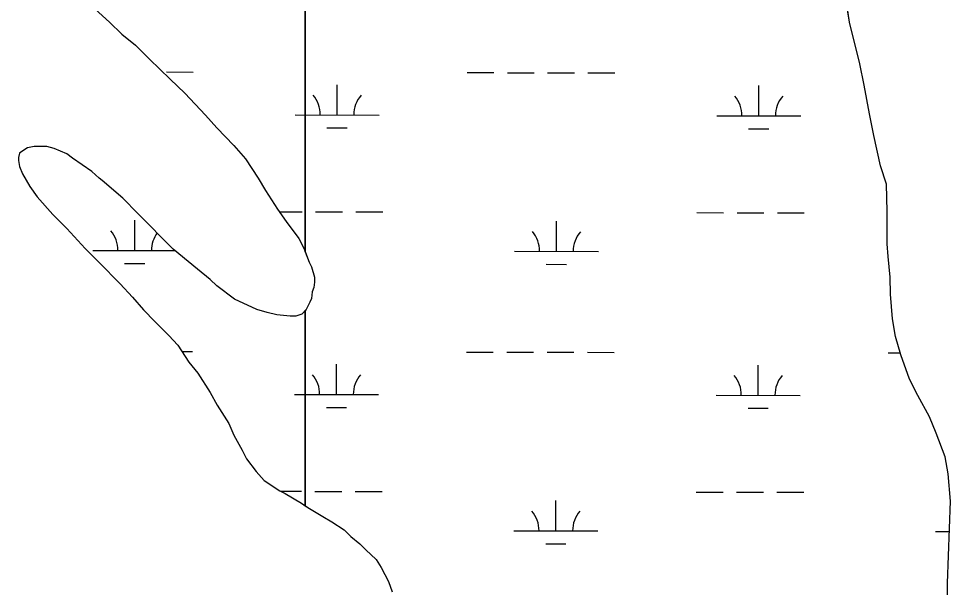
# Model space of a CAD drawing. Extents: x 3187622 to 3225504, y 800805 to 826213.
# Drawn here: x 3210974 to 3212083, y 820621 to 821298 of the extents above; entities that cross this region are included whole.
import ezdxf

# ---------------------------------------------------------------- set-up
doc = ezdxf.new("R2010")
doc.units = 0
doc.layers.add('V-SITE-VEGE', color=7, linetype='Continuous')
doc.layers.add('V-WETL-SWMP', color=7, linetype='Continuous')

msp = doc.modelspace()

# ---------------------------------------------------------------- linework, layer by layer
at = {"layer": 'V-SITE-VEGE'}
for p, q in [((3211314.8, 824394.4), (3211314.8, 821020.6)), ((3211314.8, 821020.6), (3211314.8, 824394.4)), ((3211962.6, 821294), (3211957.3, 821329.2)), ((3211060.6, 821313.4), (3211081.8, 821294.1)), ((3211081.8, 821294.1), (3211096.7, 821280)), ((3211974.9, 821244.7), (3211962.6, 821294)), ((3211096.7, 821280), (3211112.6, 821266.9)), ((3211112.6, 821266.9), (3211129.3, 821250.2)), ((3211129.3, 821250.2), (3211154, 821226.4)), ((3211980.2, 821219.2), (3211974.9, 821244.7)), ((3211154, 821226.4), (3211171.6, 821209.7)), ((3211986.4, 821184.9), (3211980.2, 821219.2)), ((3211171.6, 821209.7), (3211196.3, 821183.3)), ((3211196.3, 821183.3), (3211209.5, 821168.4)), ((3211991.7, 821159.4), (3211986.4, 821184.9)), ((3211209.5, 821168.4), (3211229.7, 821147.3)), ((3211999.7, 821123.3), (3211991.7, 821159.4)), ((3211229.7, 821147.3), (3211243.8, 821131.5)), ((3211243.8, 821131.5), (3211258.8, 821108.6)), ((3212006.7, 821101.3), (3211999.7, 821123.3)), ((3211258.8, 821108.6), (3211267.6, 821093.6)), ((3212007.7, 821068.8), (3212006.7, 821101.3)), ((3211267.6, 821093.6), (3211281.7, 821071.7)), ((3211281.7, 821071.7), (3211292.3, 821056.7)), ((3212007.7, 821030.1), (3212007.7, 821068.8)), ((3211292.3, 821056.7), (3211307.3, 821036.5)), ((3211307.3, 821036.5), (3211313.4, 821024.2)), ((3212008.6, 821015.1), (3212007.7, 821030.1)), ((3211313.4, 821024.2), (3211314.8, 821020.6)), ((3211314.8, 821020.6), (3211319.6, 821008.3)), ((3211319.6, 821008.3), (3211322.2, 821003.1)), ((3212011.2, 820990.5), (3212008.6, 821015.1)), ((3211322.2, 821003.1), (3211325.8, 820990.7)), ((3211325.8, 820984.6), (3211324.9, 820978.4)), ((3211325.8, 820990.7), (3211325.8, 820984.6)), ((3212011.3, 820970.2), (3212011.2, 820990.5)), ((3211323.2, 820973.1), (3211322.3, 820965.2)), ((3211324.9, 820978.4), (3211323.2, 820973.1)), ((3211322.3, 820965.2), (3211320.5, 820960.8)), ((3212013.9, 820941.2), (3212011.3, 820970.2)), ((3211316.1, 820952), (3211314.8, 820950.7)), ((3211314.8, 820950.7), (3211314.8, 820718.5)), ((3211320.5, 820960.8), (3211316.1, 820952)), ((3212017.5, 820920.1), (3212013.9, 820941.2)), ((3212023.6, 820898.1), (3212017.5, 820920.1)), ((3212034.2, 820869.1), (3212023.6, 820898.1)), ((3212043.9, 820849.7), (3212034.2, 820869.1)), ((3212058, 820824.2), (3212043.9, 820849.7)), ((3212066, 820804.8), (3212058, 820824.2)), ((3212076.5, 820776.7), (3212066, 820804.8)), ((3212080.1, 820756.5), (3212076.5, 820776.7)), ((3212082.8, 820723.9), (3212080.1, 820756.5)), ((3211314.8, 820718.5), (3211319.9, 820715.3)), ((3212079.3, 820626.2), (3212082.8, 820723.9)), ((3211319.9, 820715.3), (3211335.7, 820705.7)), ((3211335.7, 820705.7), (3211346.3, 820699.5)), ((3211346.3, 820699.5), (3211361.2, 820689.8)), ((3211361.2, 820689.8), (3211369.2, 820681.9)), ((3211369.2, 820681.9), (3211379.7, 820673.1)), ((3211379.7, 820673.1), (3211386.8, 820666.1)), ((3211386.8, 820666.1), (3211399.1, 820654.7)), ((3211399.1, 820654.7), (3211405.3, 820645)), ((3211405.3, 820645), (3211414.1, 820628.3)), ((3211414.1, 820628.3), (3211418.5, 820616)), ((3212079.3, 820598.9), (3212079.3, 820626.2))]:
    msp.add_line(p, q, dxfattribs=at)
msp.add_lwpolyline([(3211314.8, 820950.7), (3211310.9, 820946.7), (3211303.8, 820944.1), (3211296.8, 820944.1), (3211280.9, 820945.8), (3211269.5, 820948.5), (3211257.2, 820952), (3211230.8, 820964.3), (3211209.6, 820980.1), (3211201.7, 820988), (3211186.7, 821000.3), (3211175.3, 821009.1), (3211157.7, 821024), (3211115.4, 821066.2), (3211097.8, 821084.7), (3211073.1, 821105.8), (3211069.6, 821108.4), (3211060.8, 821116.3), (3211037.9, 821132.2), (3211030.9, 821137.4), (3211015.9, 821143.6), (3211007.1, 821146.2), (3210992.1, 821146.2), (3210984.2, 821144.4), (3210979.8, 821141.8), (3210974.6, 821138.3), (3210973.7, 821133), (3210973.7, 821129.5), (3210974.6, 821122.4), (3210978.1, 821113.6), (3210986.9, 821098.7), (3210995.7, 821086.4), (3211014.2, 821065.3), (3211030.9, 821048.6), (3211053, 821024.8), (3211069.7, 821008.1), (3211094.4, 820982.6), (3211109.3, 820966.8), (3211122.5, 820951.8), (3211135.8, 820937.8), (3211152.5, 820921.1), (3211163.1, 820909.6), (3211176.3, 820889.4), (3211186.8, 820876.2), (3211201.8, 820853.4), (3211209.8, 820838.4), (3211223.9, 820816.4), (3211230, 820802.4), (3211239.7, 820784.8), (3211245, 820774.2), (3211256.5, 820759.3), (3211266.1, 820748.7), (3211284.6, 820736.4), (3211290.8, 820732.9), (3211310.2, 820721.5), (3211314.8, 820718.5)], close=True, dxfattribs=at)
at = {"layer": 'V-WETL-SWMP'}
for p, q in [((3211149.5, 821234.9), (3211181.5, 821234.8)), ((3211507.4, 821234.1), (3211539.4, 821234.1)), ((3211555.4, 821234), (3211587.4, 821234)), ((3211603.4, 821233.9), (3211635.4, 821233.9)), ((3211651.4, 821233.8), (3211683.4, 821233.8)), ((3211352.7, 821183.7), (3211352.7, 821219.7)), ((3211854.6, 821182.7), (3211854.7, 821218.7)), ((3211302.7, 821183.8), (3211402.7, 821183.6)), ((3211804.6, 821182.8), (3211904.6, 821182.6)), ((3211340.6, 821168.3), (3211364.6, 821168.2)), ((3211842.5, 821167.3), (3211866.5, 821167.2)), ((3211284, 821068.4), (3211311, 821068.4)), ((3211327, 821068.3), (3211359, 821068.3)), ((3211375, 821068.2), (3211407, 821068.2)), ((3211780.9, 821067.4), (3211812.9, 821067.3)), ((3211828.9, 821067.3), (3211860.9, 821067.2)), ((3211876.9, 821067.2), (3211908.9, 821067.1)), ((3211111.9, 821022.3), (3211111.9, 821058.3)), ((3211613.8, 821021.3), (3211613.9, 821057.3)), ((3211061.9, 821022.4), (3211159.8, 821022.2)), ((3211563.8, 821021.4), (3211663.8, 821021.2)), ((3211099.8, 821006.9), (3211123.8, 821006.9)), ((3211601.7, 821005.9), (3211625.7, 821005.8)), ((3211168, 820902.1), (3211180.8, 820902.1)), ((3211506.7, 820901.5), (3211538.7, 820901.4)), ((3211554.7, 820901.4), (3211586.7, 820901.3)), ((3211602.7, 820901.3), (3211634.7, 820901.2)), ((3211650.7, 820901.2), (3211682.7, 820901.1)), ((3212008.6, 820900.4), (3212023, 820900.4)), ((3211352, 820851), (3211352.1, 820887)), ((3211853.9, 820850), (3211854, 820886)), ((3211302, 820851.1), (3211402, 820850.9)), ((3211803.9, 820850.1), (3211903.9, 820849.9)), ((3211340, 820835.6), (3211364, 820835.6)), ((3211841.9, 820834.6), (3211865.9, 820834.5)), ((3211285.8, 820735.7), (3211310.4, 820735.7)), ((3211326.4, 820735.6), (3211358.4, 820735.6)), ((3211374.4, 820735.5), (3211406.4, 820735.5)), ((3211780.3, 820734.7), (3211812.3, 820734.7)), ((3211828.3, 820734.6), (3211860.3, 820734.6)), ((3211876.3, 820734.5), (3211908.3, 820734.5)), ((3211613.1, 820688.6), (3211613.2, 820724.6)), ((3211563.1, 820688.7), (3211663.1, 820688.5)), ((3212065, 820687.7), (3212081.5, 820687.7)), ((3211601.1, 820673.2), (3211625.1, 820673.2))]:
    msp.add_line(p, q, dxfattribs=at)
for points in [[(3212008.6, 821015.1), (3212007.7, 821030.1), (3212007.7, 821068.8), (3212006.8, 821101.3), (3211999.7, 821123.3), (3211991.7, 821159.4), (3211986.4, 821184.9), (3211980.2, 821219.2), (3211974.9, 821244.7), (3211962.6, 821294), (3211957.3, 821329.2)], [(3211060.6, 821313.4), (3211081.8, 821294.1), (3211096.7, 821280), (3211112.6, 821266.9), (3211129.3, 821250.2), (3211154, 821226.4), (3211171.6, 821209.7), (3211196.3, 821183.3), (3211209.5, 821168.4), (3211229.7, 821147.3), (3211243.8, 821131.5), (3211258.8, 821108.6), (3211267.6, 821093.6), (3211281.7, 821071.7), (3211292.3, 821056.7), (3211307.3, 821036.5), (3211313.4, 821024.2), (3211319.6, 821008.3), (3211322.2, 821003.1), (3211325.8, 820990.7), (3211325.8, 820984.6), (3211324.9, 820978.4), (3211323.2, 820973.1), (3211322.3, 820965.2), (3211320.5, 820960.8), (3211316.1, 820952), (3211310.9, 820946.7), (3211303.8, 820944.1), (3211296.8, 820944.1), (3211280.9, 820945.8), (3211269.5, 820948.5), (3211257.2, 820952), (3211230.8, 820964.3), (3211209.6, 820980.1), (3211201.7, 820988), (3211186.7, 821000.3), (3211175.3, 821009.1), (3211157.7, 821024), (3211115.4, 821066.2), (3211097.8, 821084.7), (3211073.1, 821105.8), (3211069.6, 821108.4), (3211060.8, 821116.3), (3211037.9, 821132.2), (3211030.9, 821137.4), (3211015.9, 821143.6), (3211007.1, 821146.2), (3210992.1, 821146.2)], [(3210992.1, 821146.2), (3210984.2, 821144.4), (3210979.8, 821141.8), (3210974.6, 821138.3), (3210973.7, 821133), (3210973.7, 821129.5), (3210974.6, 821122.4), (3210978.1, 821113.6), (3210986.9, 821098.7), (3210995.7, 821086.4), (3211014.2, 821065.3), (3211030.9, 821048.6), (3211053, 821024.8), (3211069.7, 821008.1), (3211094.4, 820982.6), (3211109.3, 820966.8), (3211122.5, 820951.8), (3211135.8, 820937.8), (3211152.5, 820921.1), (3211163.1, 820909.6), (3211176.3, 820889.4), (3211186.8, 820876.2), (3211201.8, 820853.4), (3211209.8, 820838.4), (3211223.9, 820816.4), (3211230, 820802.4), (3211239.7, 820784.8), (3211245, 820774.2), (3211256.5, 820759.3), (3211266.1, 820748.7), (3211284.6, 820736.4), (3211290.8, 820732.9), (3211310.2, 820721.5), (3211319.9, 820715.3), (3211335.7, 820705.7), (3211346.3, 820699.5), (3211361.2, 820689.8), (3211369.2, 820681.9), (3211379.7, 820673.1), (3211386.8, 820666.1), (3211399.1, 820654.7), (3211405.3, 820645), (3211414.1, 820628.3), (3211418.5, 820616)], [(3212079.3, 820599), (3212079.3, 820626.2), (3212082.8, 820723.9), (3212080.1, 820756.5), (3212076.5, 820776.7), (3212066, 820804.8), (3212058, 820824.2), (3212043.9, 820849.7), (3212034.2, 820869.1), (3212023.6, 820898.1), (3212017.5, 820920.1), (3212013.9, 820941.2), (3212011.3, 820970.2), (3212011.2, 820990.5), (3212008.6, 821015.1)]]:
    msp.add_lwpolyline(points, dxfattribs=at)
for centre, start, end in [((3211297.4, 821184.3), 359.1115, 40.6551), ((3211407.9, 821184.1), 139.1115, 180.6551), ((3211799.3, 821183.3), 359.1115, 40.6551), ((3211909.8, 821183), 139.1115, 180.6551), ((3211056.6, 821022.9), 359.1115, 40.6551), ((3211167.1, 821022.7), 144.3809, 180.6551), ((3211558.5, 821021.9), 359.1115, 40.6551), ((3211669, 821021.7), 139.1115, 180.6551), ((3211296.8, 820851.6), 359.1115, 40.6551), ((3211407.2, 820851.4), 139.1115, 180.6551), ((3211798.7, 820850.6), 359.1115, 40.6551), ((3211909.1, 820850.4), 139.1115, 180.6551), ((3211557.9, 820689.2), 359.1115, 40.6551), ((3211668.3, 820689), 139.1115, 180.6551)]:
    msp.add_arc(centre, 35.2, start, end, dxfattribs=at)

doc.saveas('drawing.dxf')
